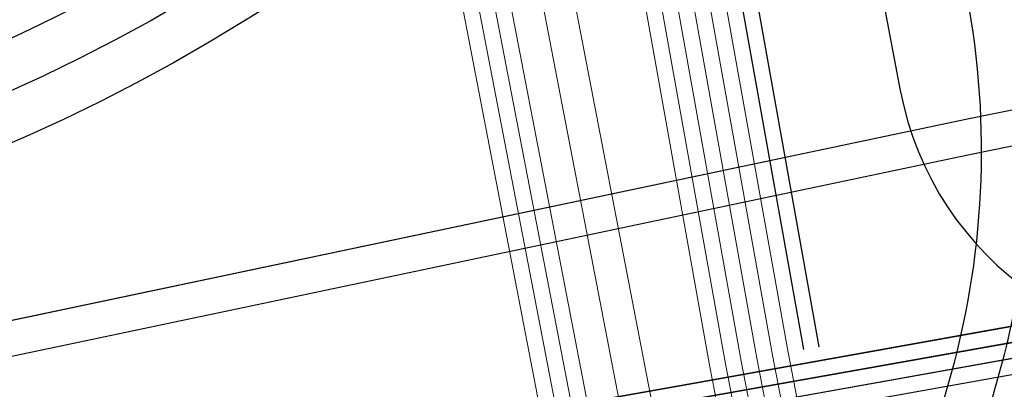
# Model space of a CAD drawing. Header units: metres. Extents: x -502 to 161, y -108 to 174.
# Tile 507 of 656: x -63.53 to -60.44, y -14.37 to -13.21. Entities that reach past the tile are written whole.
import ezdxf

# ---------------------------------------------------------------- set-up
doc = ezdxf.new("R2010")
doc.units = ezdxf.units.M
doc.header["$LTSCALE"] = 0.1
doc.linetypes.add('237', pattern=[93, 75, -18])
for name, color, linetype in [('BRI31-005.05-5p02-Koordinierung Lageplan 4. BA ZOB West 2022-06-15', 7, 'Continuous'), ('BRI31-005.06-5f07-Koordinierung Lageplan 4. BA ZOB Fernbusbahnh', 7, 'Continuous'), ('BRI31-005.07-5f08-Koordinierung Lageplan 4. BA Radstation - Seeterrasse 2023-05-31', 7, 'Continuous'), ('BRI32-005.02-5f05-Koordinierung Schemaplan 4 BA ZOB Teilbereich', 7, 'Continuous'), ('BRI32-005.03-5f06-Koordinierung Schemaplan 4 BA ZOB Teilbereich 2 Ost - Bahnhofsallee 2023-01-21', 7, 'Continuous')]:
    doc.layers.add(name, color=color, linetype=linetype)

msp = doc.modelspace()

# ---------------------------------------------------------------- linework, layer by layer
at = {"layer": 'BRI31-005.05-5p02-Koordinierung Lageplan 4. BA ZOB West 2022-06-15', "color": 6, "linetype": 'Continuous', "lineweight": 25, "true_color": 0xff00ff, "transparency": 33554687, "flags": 128}
for points in [[(-12.8197, -7.1584), (-13.0948, -7.1684), (-17.6753, -7.3484), (-25.0233, -7.7685), (-29.4119, -8.0888), (-36.588, -9.7298), (-36.8022, -9.7791), (-48.761, -11.229), (-54.8582, -12.3594), (-60.5568, -13.5195), (-72.2392, -15.9794), (-83.9386, -18.0493), (-95.7552, -20.2994), (-107.5641, -22.6294), (-119.3715, -24.8394), (-124.8625, -26.009), (-126.093, -26.1489), (-127.2478, -26.3291), (-138.8097, -28.3993), (-150.5411, -30.6494), (-156.6329, -31.8278), (-162.3974, -31.1788), (-174.3003, -29.339)], [(-174.3171, -29.4477), (-162.412, -31.2879), (-156.6285, -31.939), (-150.5203, -30.7574), (-138.7897, -28.5075), (-127.2296, -26.4376), (-126.0783, -26.2579), (-124.8448, -26.1177), (-119.3499, -24.9473), (-107.5433, -22.7374), (-95.7342, -20.4074), (-83.9188, -18.1575), (-72.2182, -16.0874), (-60.5345, -13.6272), (-54.8372, -12.4674), (-48.7444, -11.3378), (-36.7832, -9.8876), (-36.5634, -9.837), (-29.3955, -8.1979), (-25.0161, -7.8783), (-17.67, -7.4583), (-13.0906, -7.2783), (-12.8157, -7.2683)]]:
    msp.add_lwpolyline(points, dxfattribs=at)
at = {"layer": 'BRI31-005.05-5p02-Koordinierung Lageplan 4. BA ZOB West 2022-06-15', "color": 190, "linetype": 'Continuous', "lineweight": 35, "true_color": 0x7f00ff, "transparency": 33554687, "flags": 128}
for points in [[(-55.7007, -13.3634), (-59.4327, -13.9934), (-61.4087, -14.3464), (-62.2647, -14.4984), (-62.6667, -14.5974), (-62.8907, -14.7334), (-63.5967, -15.2334), (-64.4177, -15.8004), (-64.8657, -15.8864), (-69.7037, -16.7484), (-75.4637, -17.6884), (-81.7337, -18.6534), (-88.9077, -20.0034), (-93.6827, -20.7334), (-98.9647, -21.6334), (-104.5957, -22.9234), (-121.8907, -26.2934), (-126.8117, -27.2034), (-150.4477, -31.7134), (-157.1307, -33.0134), (-162.7687, -32.1234), (-174.7807, -30.4434), (-178.1477, -29.6134), (-179.1357, -29.4334)], [(-55.6927, -13.4124), (-59.4247, -14.0424), (-59.9157, -14.1304), (-61.3997, -14.3954), (-62.2547, -14.5474), (-62.6477, -14.6444), (-62.8637, -14.7754), (-63.5677, -15.2744), (-64.3977, -15.8474), (-64.8567, -15.9354), (-69.6957, -16.7974), (-75.4547, -17.7374), (-81.7247, -18.7024), (-88.8997, -20.0524), (-93.6747, -20.7824), (-98.9547, -21.6824)]]:
    msp.add_lwpolyline(points, dxfattribs=at)
at = {"layer": 'BRI31-005.05-5p02-Koordinierung Lageplan 4. BA ZOB West 2022-06-15', "color": 250, "linetype": 'Continuous', "lineweight": 25, "true_color": 0x333333, "transparency": 33554687, "flags": 128}
for points in [[(-55.6847, -13.4614), (-59.4167, -14.0914), (-59.9067, -14.1794), (-61.3907, -14.4444), (-62.2447, -14.5964), (-62.6287, -14.6914), (-62.8367, -14.8174), (-63.5387, -15.3154), (-64.3777, -15.8944), (-64.8477, -15.9844), (-69.6877, -16.8464), (-75.4457, -17.7864), (-81.7157, -18.7514), (-88.8917, -20.1014), (-93.6667, -20.8314), (-98.9447, -21.7314)], [(-55.6767, -13.5104), (-59.4087, -14.1404), (-59.8977, -14.2284), (-61.3817, -14.4934), (-62.2347, -14.6454), (-62.6097, -14.7384), (-62.8097, -14.8594), (-63.5097, -15.3564), (-64.3577, -15.9414), (-64.8387, -16.0334), (-69.6797, -16.8954), (-75.4367, -17.8354), (-81.7067, -18.8004), (-88.8837, -20.1504), (-93.6587, -20.8804), (-98.9347, -21.7804)]]:
    msp.add_lwpolyline(points, dxfattribs=at)
at = {"layer": 'BRI31-005.05-5p02-Koordinierung Lageplan 4. BA ZOB West 2022-06-15', "color": 116, "linetype": 'Continuous', "lineweight": 13, "true_color": 0x007f3f, "transparency": 33554687, "flags": 128}
for points in [[(-98.8977, -21.7234), (-93.6667, -20.8304), (-88.8927, -20.1004), (-81.7147, -18.7504), (-75.4437, -17.7854), (-69.6887, -16.8454), (-64.8477, -15.9844), (-64.3767, -15.8944), (-63.5377, -15.3154), (-62.8377, -14.8174), (-62.6297, -14.6924), (-62.2457, -14.5964), (-61.3907, -14.4444), (-59.9067, -14.1794), (-59.4177, -14.0904), (-55.6847, -13.4604)], [(-98.9347, -21.7804), (-93.6587, -20.8794), (-88.8847, -20.1494), (-81.7057, -18.7994), (-75.4347, -17.8344), (-69.6807, -16.8944), (-64.8387, -16.0334), (-64.3567, -15.9414), (-63.5087, -15.3564), (-62.8107, -14.8594), (-62.6107, -14.7394), (-62.2357, -14.6454), (-61.3817, -14.4934), (-59.8977, -14.2284), (-59.4097, -14.1394), (-55.6767, -13.5094)]]:
    msp.add_lwpolyline(points, dxfattribs=at)
at = {"layer": 'BRI31-005.06-5f07-Koordinierung Lageplan 4. BA ZOB Fernbusbahnh', "color": 190, "linetype": 'Continuous', "lineweight": 30, "true_color": 0x7f00ff, "transparency": 33554687, "flags": 128}
for points in [[(-55.7007, -13.3634), (-59.4327, -13.9934), (-61.4087, -14.3464), (-62.2647, -14.4984), (-62.6667, -14.5974), (-62.8907, -14.7334), (-63.5967, -15.2334), (-64.4177, -15.8004), (-64.8657, -15.8864), (-69.7037, -16.7484), (-75.4637, -17.6884), (-81.7337, -18.6534), (-88.9077, -20.0034), (-93.6827, -20.7334), (-98.9647, -21.6334), (-104.5957, -22.9234), (-121.8907, -26.2934), (-126.8117, -27.2034), (-150.4477, -31.7134), (-157.1307, -33.0134), (-162.7687, -32.1234), (-174.7807, -30.4434), (-178.1477, -29.6134), (-179.1357, -29.4334)], [(-55.6927, -13.4124), (-59.4247, -14.0424), (-59.9157, -14.1304), (-61.3997, -14.3954), (-62.2547, -14.5474), (-62.6477, -14.6444), (-62.8637, -14.7754), (-63.5677, -15.2744), (-64.3977, -15.8474), (-64.8567, -15.9354), (-69.6957, -16.7974), (-75.4547, -17.7374), (-81.7247, -18.7024), (-88.8997, -20.0524), (-93.6747, -20.7824), (-98.9547, -21.6824)]]:
    msp.add_lwpolyline(points, dxfattribs=at)
at = {"layer": 'BRI31-005.06-5f07-Koordinierung Lageplan 4. BA ZOB Fernbusbahnh', "color": 250, "linetype": 'Continuous', "lineweight": 20, "true_color": 0x333333, "transparency": 33554687, "flags": 128}
for points in [[(-55.6847, -13.4614), (-59.4167, -14.0914), (-59.9067, -14.1794), (-61.3907, -14.4444), (-62.2447, -14.5964), (-62.6287, -14.6914), (-62.8367, -14.8174), (-63.5387, -15.3154), (-64.3777, -15.8944), (-64.8477, -15.9844), (-69.6877, -16.8464), (-75.4457, -17.7864), (-81.7157, -18.7514), (-88.8917, -20.1014), (-93.6667, -20.8314), (-98.9447, -21.7314)], [(-55.6767, -13.5104), (-59.4087, -14.1404), (-59.8977, -14.2284), (-61.3817, -14.4934), (-62.2347, -14.6454), (-62.6097, -14.7384), (-62.8097, -14.8594), (-63.5097, -15.3564), (-64.3577, -15.9414), (-64.8387, -16.0334), (-69.6797, -16.8954), (-75.4367, -17.8354), (-81.7067, -18.8004), (-88.8837, -20.1504), (-93.6587, -20.8804), (-98.9347, -21.7804)]]:
    msp.add_lwpolyline(points, dxfattribs=at)
at = {"layer": 'BRI31-005.07-5f08-Koordinierung Lageplan 4. BA Radstation - Seeterrasse 2023-05-31', "color": 32, "linetype": 'Continuous', "lineweight": 30, "true_color": 0xcc6600, "transparency": 33554687, "flags": 128}
msp.add_lwpolyline([(-59.6465, -1.5998), (-59.5201, -2.2272), (-59.5201, -2.2272, 0.018975), (-59.4025, -2.7151), (-59.4025, -2.7151, -0.057543), (-59.3232, -3.2076), (-59.3232, -3.2076, -0.053117), (-59.404, -4.5199), (-59.404, -4.5199), (-59.637, -5.9013, -0.048914), (-59.7764, -6.4146), (-60.4198, -8.1086), (-60.4198, -8.1086, 0.029582), (-60.5444, -8.5062), (-60.5444, -8.5062), (-60.9032, -9.9432), (-60.9032, -9.9432, 0.044142), (-61.0746, -11.0299), (-61.0746, -11.0299, 0.063927), (-61.0095, -12.1234), (-60.7624, -13.4282, 0.411162), (-59.6041, -14.2265)], format="xyb", dxfattribs=at)
msp.add_lwpolyline([(-59.6465, -1.5998), (-59.5201, -2.2272), (-59.5201, -2.2272, 0.018975), (-59.4025, -2.7151), (-59.4025, -2.7151, -0.057543), (-59.3232, -3.2076), (-59.3232, -3.2076, -0.053117), (-59.404, -4.5199), (-59.404, -4.5199), (-59.637, -5.9013, -0.048914), (-59.7764, -6.4146), (-60.4198, -8.1086), (-60.4198, -8.1086, 0.029582), (-60.5444, -8.5062), (-60.5444, -8.5062), (-60.9032, -9.9432), (-60.9032, -9.9432, 0.044142), (-61.0746, -11.0299), (-61.0746, -11.0299, 0.063927), (-61.0095, -12.1234), (-60.7624, -13.4282, 0.411162), (-59.6041, -14.2265)], format="xyb", dxfattribs=at)
at = {"layer": 'BRI32-005.02-5f05-Koordinierung Schemaplan 4 BA ZOB Teilbereich', "color": 6, "linetype": 'Continuous', "lineweight": 25, "true_color": 0xff00ff, "transparency": 33554687, "flags": 128}
for points in [[(-12.8197, -7.1584), (-13.0948, -7.1684), (-17.6753, -7.3484), (-25.0233, -7.7685), (-29.4119, -8.0888), (-36.588, -9.7298), (-36.8022, -9.7791), (-48.761, -11.229), (-54.8582, -12.3594), (-60.5568, -13.5195), (-72.2392, -15.9794), (-83.9386, -18.0493), (-95.7552, -20.2994), (-107.5641, -22.6294), (-119.3715, -24.8394), (-124.8625, -26.009), (-126.093, -26.1489), (-127.2478, -26.3291), (-138.8097, -28.3993), (-150.5411, -30.6494), (-156.6329, -31.8278), (-162.3974, -31.1788), (-174.3003, -29.339)], [(-174.3171, -29.4477), (-162.412, -31.2879), (-156.6285, -31.939), (-150.5203, -30.7574), (-138.7897, -28.5075), (-127.2296, -26.4376), (-126.0783, -26.2579), (-124.8448, -26.1177), (-119.3499, -24.9473), (-107.5433, -22.7374), (-95.7342, -20.4074), (-83.9188, -18.1575), (-72.2182, -16.0874), (-60.5345, -13.6272), (-54.8372, -12.4674), (-48.7444, -11.3378), (-36.7832, -9.8876), (-36.5634, -9.837), (-29.3955, -8.1979), (-25.0161, -7.8783), (-17.67, -7.4583), (-13.0906, -7.2783), (-12.8157, -7.2683)]]:
    msp.add_lwpolyline(points, dxfattribs=at)
at = {"layer": 'BRI32-005.02-5f05-Koordinierung Schemaplan 4 BA ZOB Teilbereich', "color": 190, "linetype": 'Continuous', "lineweight": 35, "true_color": 0x7f00ff, "transparency": 33554687, "flags": 128}
for points in [[(-55.7007, -13.3634), (-59.4327, -13.9934), (-61.4087, -14.3464), (-62.2647, -14.4984), (-62.6667, -14.5974), (-62.8907, -14.7334), (-63.5967, -15.2334), (-64.4177, -15.8004), (-64.8657, -15.8864), (-69.7037, -16.7484), (-75.4637, -17.6884), (-81.7337, -18.6534), (-88.9077, -20.0034), (-93.6827, -20.7334), (-98.9647, -21.6334), (-104.5957, -22.9234), (-121.8907, -26.2934), (-126.8117, -27.2034), (-150.4477, -31.7134), (-157.1307, -33.0134), (-162.7687, -32.1234), (-174.7807, -30.4434), (-178.1477, -29.6134), (-179.1357, -29.4334)], [(-55.6927, -13.4124), (-59.4247, -14.0424), (-59.9157, -14.1304), (-61.3997, -14.3954), (-62.2547, -14.5474), (-62.6477, -14.6444), (-62.8637, -14.7754), (-63.5677, -15.2744), (-64.3977, -15.8474), (-64.8567, -15.9354), (-69.6957, -16.7974), (-75.4547, -17.7374), (-81.7247, -18.7024), (-88.8997, -20.0524), (-93.6747, -20.7824), (-98.9547, -21.6824)]]:
    msp.add_lwpolyline(points, dxfattribs=at)
at = {"layer": 'BRI32-005.02-5f05-Koordinierung Schemaplan 4 BA ZOB Teilbereich', "color": 250, "linetype": 'Continuous', "lineweight": 25, "true_color": 0x333333, "transparency": 33554687, "flags": 128}
for points in [[(-55.6847, -13.4614), (-59.4167, -14.0914), (-59.9067, -14.1794), (-61.3907, -14.4444), (-62.2447, -14.5964), (-62.6287, -14.6914), (-62.8367, -14.8174), (-63.5387, -15.3154), (-64.3777, -15.8944), (-64.8477, -15.9844), (-69.6877, -16.8464), (-75.4457, -17.7864), (-81.7157, -18.7514), (-88.8917, -20.1014), (-93.6667, -20.8314), (-98.9447, -21.7314)], [(-55.6767, -13.5104), (-59.4087, -14.1404), (-59.8977, -14.2284), (-61.3817, -14.4934), (-62.2347, -14.6454), (-62.6097, -14.7384), (-62.8097, -14.8594), (-63.5097, -15.3564), (-64.3577, -15.9414), (-64.8387, -16.0334), (-69.6797, -16.8954), (-75.4367, -17.8354), (-81.7067, -18.8004), (-88.8837, -20.1504), (-93.6587, -20.8804), (-98.9347, -21.7804)]]:
    msp.add_lwpolyline(points, dxfattribs=at)
at = {"layer": 'BRI32-005.02-5f05-Koordinierung Schemaplan 4 BA ZOB Teilbereich', "color": 116, "linetype": 'Continuous', "lineweight": 13, "true_color": 0x007f3f, "transparency": 33554687, "flags": 128}
for points in [[(-98.8977, -21.7234), (-93.6667, -20.8304), (-88.8927, -20.1004), (-81.7147, -18.7504), (-75.4437, -17.7854), (-69.6887, -16.8454), (-64.8477, -15.9844), (-64.3767, -15.8944), (-63.5377, -15.3154), (-62.8377, -14.8174), (-62.6297, -14.6924), (-62.2457, -14.5964), (-61.3907, -14.4444), (-59.9067, -14.1794), (-59.4177, -14.0904), (-55.6847, -13.4604)], [(-98.9347, -21.7804), (-93.6587, -20.8794), (-88.8847, -20.1494), (-81.7057, -18.7994), (-75.4347, -17.8344), (-69.6807, -16.8944), (-64.8387, -16.0334), (-64.3567, -15.9414), (-63.5087, -15.3564), (-62.8107, -14.8594), (-62.6107, -14.7394), (-62.2357, -14.6454), (-61.3817, -14.4934), (-59.8977, -14.2284), (-59.4097, -14.1394), (-55.6767, -13.5094)]]:
    msp.add_lwpolyline(points, dxfattribs=at)
at = {"layer": 'BRI32-005.03-5f06-Koordinierung Schemaplan 4 BA ZOB Teilbereich 2 Ost - Bahnhofsallee 2023-01-21', "color": 32, "linetype": 'Continuous', "lineweight": 30, "true_color": 0xcc6600, "transparency": 33554687, "flags": 128}
msp.add_lwpolyline([(-59.6465, -1.5998), (-59.5201, -2.2272), (-59.5201, -2.2272, 0.018975), (-59.4025, -2.7151), (-59.4025, -2.7151, -0.057543), (-59.3232, -3.2076), (-59.3232, -3.2076, -0.053117), (-59.404, -4.5199), (-59.404, -4.5199), (-59.637, -5.9013, -0.048914), (-59.7764, -6.4146), (-60.4198, -8.1086), (-60.4198, -8.1086, 0.029582), (-60.5444, -8.5062), (-60.5444, -8.5062), (-60.9032, -9.9432), (-60.9032, -9.9432, 0.044142), (-61.0746, -11.0299), (-61.0746, -11.0299, 0.063927), (-61.0095, -12.1234), (-60.7624, -13.4282, 0.411162), (-59.6041, -14.2265)], format="xyb", dxfattribs=at)
at = {"layer": 'BRI32-005.03-5f06-Koordinierung Schemaplan 4 BA ZOB Teilbereich 2 Ost - Bahnhofsallee 2023-01-21', "color": 190, "linetype": 'Continuous', "lineweight": 30, "true_color": 0x7f00ff, "transparency": 33554687, "flags": 128}
for points in [[(-61.0167, -14.2324), (-61.6307, -10.8024), (-61.7487, -9.8374), (-62.5797, -1.8804)], [(-61.0657, -14.2414), (-61.6797, -10.8114), (-61.7987, -9.8424), (-62.6297, -1.8854)], [(-55.7007, -13.3634), (-59.4327, -13.9934), (-61.4087, -14.3464), (-62.2647, -14.4984), (-62.6667, -14.5974), (-62.8907, -14.7334), (-63.5967, -15.2334), (-64.4177, -15.8004), (-64.8657, -15.8864), (-69.7037, -16.7484), (-75.4637, -17.6884), (-81.7337, -18.6534), (-88.9077, -20.0034), (-93.6827, -20.7334), (-98.9647, -21.6334), (-104.5957, -22.9234), (-121.8907, -26.2934), (-126.8117, -27.2034), (-150.4477, -31.7134), (-157.1307, -33.0134), (-162.7687, -32.1234), (-174.7807, -30.4434), (-178.1477, -29.6134), (-179.1357, -29.4334)], [(-55.6927, -13.4124), (-59.4247, -14.0424), (-59.9157, -14.1304), (-61.3997, -14.3954), (-62.2547, -14.5474), (-62.6477, -14.6444), (-62.8637, -14.7754), (-63.5677, -15.2744), (-64.3977, -15.8474), (-64.8567, -15.9354), (-69.6957, -16.7974), (-75.4547, -17.7374), (-81.7247, -18.7024), (-88.8997, -20.0524), (-93.6747, -20.7824), (-98.9547, -21.6824)]]:
    msp.add_lwpolyline(points, dxfattribs=at)
at = {"layer": 'BRI32-005.03-5f06-Koordinierung Schemaplan 4 BA ZOB Teilbereich 2 Ost - Bahnhofsallee 2023-01-21', "color": 7, "linetype": 'Continuous', "lineweight": 9, "transparency": 33554687, "flags": 128}
for points in [[(-60.9437, -16.1004), (-60.9987, -15.6374), (-61.2617, -14.2774), (-61.8757, -10.8474), (-61.9967, -9.8704), (-62.8277, -1.9134)], [(-60.8937, -16.0944), (-60.9497, -15.6304), (-61.2127, -14.2684), (-61.8267, -10.8384), (-61.9467, -9.8654), (-62.7777, -1.9084)], [(-60.8457, -16.0824), (-60.9007, -15.6194), (-61.1637, -14.2594), (-61.7777, -10.8294), (-61.8987, -9.8524), (-62.7297, -1.8954)], [(-60.7957, -16.0764), (-60.8517, -15.6124), (-61.1147, -14.2504), (-61.7287, -10.8204), (-61.8487, -9.8474), (-62.6797, -1.8904)], [(-61.0437, -16.1124), (-61.0967, -15.6514), (-61.3597, -14.2954), (-61.9737, -10.8654), (-62.0967, -9.8804), (-62.9277, -1.9234)], [(-60.9937, -16.1064), (-61.0477, -15.6444), (-61.3107, -14.2864), (-61.9247, -10.8564), (-62.0467, -9.8754), (-62.8777, -1.9184)]]:
    msp.add_lwpolyline(points, dxfattribs=at)
at = {"layer": 'BRI32-005.03-5f06-Koordinierung Schemaplan 4 BA ZOB Teilbereich 2 Ost - Bahnhofsallee 2023-01-21', "color": 250, "linetype": 'Continuous', "lineweight": 20, "true_color": 0x333333, "transparency": 33554687, "flags": 128}
for points in [[(-61.3687, -15.3064), (-62.1967, -11.0094), (-62.2967, -9.9004), (-63.1277, -1.9434)], [(-61.6627, -15.3614), (-62.4907, -11.0644), (-62.6077, -9.9324), (-63.4277, -1.9734)], [(-61.6137, -15.3524), (-62.4417, -11.0554), (-62.5577, -9.9274), (-63.3777, -1.9684)], [(-61.5647, -15.3434), (-62.3927, -11.0464), (-62.5077, -9.9224), (-63.3277, -1.9634)], [(-61.4667, -15.3254), (-62.2947, -11.0284), (-62.3147, -10.8164), (-63.2277, -1.9534)], [(-61.7117, -15.3704), (-62.5397, -11.0734), (-62.6577, -9.9374), (-63.4777, -1.9784)], [(-55.6847, -13.4614), (-59.4167, -14.0914), (-59.9067, -14.1794), (-61.3907, -14.4444), (-62.2447, -14.5964), (-62.6287, -14.6914), (-62.8367, -14.8174), (-63.5387, -15.3154), (-64.3777, -15.8944), (-64.8477, -15.9844), (-69.6877, -16.8464), (-75.4457, -17.7864), (-81.7157, -18.7514), (-88.8917, -20.1014), (-93.6667, -20.8314), (-98.9447, -21.7314)], [(-55.6767, -13.5104), (-59.4087, -14.1404), (-59.8977, -14.2284), (-61.3817, -14.4934), (-62.2347, -14.6454), (-62.6097, -14.7384), (-62.8097, -14.8594), (-63.5097, -15.3564), (-64.3577, -15.9414), (-64.8387, -16.0334), (-69.6797, -16.8954), (-75.4367, -17.8354), (-81.7067, -18.8004), (-88.8837, -20.1504), (-93.6587, -20.8804), (-98.9347, -21.7804)]]:
    msp.add_lwpolyline(points, dxfattribs=at)
at = {"layer": 'BRI32-005.03-5f06-Koordinierung Schemaplan 4 BA ZOB Teilbereich 2 Ost - Bahnhofsallee 2023-01-21', "color": 6, "linetype": 'Continuous', "lineweight": 20, "true_color": 0xff00ff, "transparency": 33554687, "flags": 128}
for points in [[(-12.8197, -7.1584), (-13.0948, -7.1684), (-17.6753, -7.3484), (-25.0233, -7.7685), (-29.4119, -8.0888), (-36.588, -9.7298), (-36.8022, -9.7791), (-48.761, -11.229), (-54.8582, -12.3594), (-60.5568, -13.5195), (-72.2392, -15.9794), (-83.9386, -18.0493), (-95.7552, -20.2994), (-107.5641, -22.6294), (-119.3715, -24.8394), (-124.8625, -26.009), (-126.093, -26.1489), (-127.2478, -26.3291), (-138.8097, -28.3993), (-150.5411, -30.6494), (-156.6329, -31.8278), (-162.3974, -31.1788), (-174.3003, -29.339)], [(-174.3171, -29.4477), (-162.412, -31.2879), (-156.6285, -31.939), (-150.5203, -30.7574), (-138.7897, -28.5075), (-127.2296, -26.4376), (-126.0783, -26.2579), (-124.8448, -26.1177), (-119.3499, -24.9473), (-107.5433, -22.7374), (-95.7342, -20.4074), (-83.9188, -18.1575), (-72.2182, -16.0874), (-60.5345, -13.6272), (-54.8372, -12.4674), (-48.7444, -11.3378), (-36.7832, -9.8876), (-36.5634, -9.837), (-29.3955, -8.1979), (-25.0161, -7.8783), (-17.67, -7.4583), (-13.0906, -7.2783), (-12.8157, -7.2683)]]:
    msp.add_lwpolyline(points, dxfattribs=at)
at = {"layer": 'BRI32-005.03-5f06-Koordinierung Schemaplan 4 BA ZOB Teilbereich 2 Ost - Bahnhofsallee 2023-01-21', "color": 7, "linetype": 'Continuous', "lineweight": 30, "transparency": 33554687, "flags": 128}
for points in [[(-80.1886, -15.6034, -0.090308), (-78.3971, -15.5989), (-78.3971, -15.5989, 0.091435), (-76.5836, -15.5902), (-76.5836, -15.5902), (-69.5329, -14.2552), (-69.5329, -14.2552, 0.030307), (-67.7364, -13.8008), (-67.7364, -13.8008, -0.030308), (-67.1316, -13.6478), (-64.8781, -13.2211, 0.092616), (-63.2184, -12.5739), (-63.2184, -12.5739, -0.02069), (-61.7559, -11.7459), (-61.7559, -11.7459), (-61.7559, -11.7459, -0.072913), (-60.151, -11.1993), (-60.151, -11.1993), (-59.9045, -11.1538)], [(-59.8766, -11.3012), (-60.1238, -11.3468), (-60.1238, -11.3468, 0.072913), (-61.6875, -11.8794), (-61.6875, -11.8794), (-61.6875, -11.8794, 0.02069), (-63.1391, -12.7012), (-63.1391, -12.7012, -0.092616), (-64.8502, -13.3685), (-67.1037, -13.7952), (-67.1037, -13.7952, 0.030308), (-67.6908, -13.9437), (-67.6908, -13.9437, -0.030307), (-69.505, -14.4026), (-76.6096, -15.7478), (-76.6096, -15.7478, -0.1138), (-78.8547, -15.6591), (-78.8547, -15.6591), (-78.8547, -15.6591, 0.112668), (-80.1886, -15.6034), (-80.1886, -15.6034)], [(-60.9221, -12.0492), (-61.1673, -12.0945, 0.093845), (-63.0581, -12.8275), (-63.0581, -12.8275, -0.092716), (-64.8223, -13.5159), (-64.8223, -13.5159), (-67.0758, -13.9426)], [(-60.8942, -12.1966), (-61.14, -12.242), (-61.14, -12.242, 0.093844), (-62.9788, -12.9548), (-62.9788, -12.9548), (-62.9788, -12.9548, -0.092716), (-64.7944, -13.6633), (-64.7944, -13.6633), (-76.5817, -15.8952, -0.075696), (-78.1311, -15.951, 0.075696), (-80.9292, -16.0519), (-81.2734, -16.1171)], [(-60.496, -16.0453), (-60.5552, -15.5694), (-60.5552, -15.5694, -0.102152), (-60.4563, -14.3319), (-60.4563, -14.3319, 0.118177), (-60.397, -13.1005), (-60.49, -12.6092)], [(-60.6472, -12.639), (-60.5542, -13.1302), (-60.5542, -13.1302, -0.11863), (-60.6144, -14.3567), (-60.6144, -14.3567, 0.102604), (-60.714, -15.5892), (-60.6548, -16.0651)]]:
    msp.add_lwpolyline(points, format="xyb", dxfattribs=at)
at = {"layer": 'BRI32-005.03-5f06-Koordinierung Schemaplan 4 BA ZOB Teilbereich 2 Ost - Bahnhofsallee 2023-01-21', "color": 3, "linetype": '237', "lineweight": 30, "true_color": 0x00ff00, "transparency": 33554687, "flags": 128}
msp.add_lwpolyline([(-60.8663, -12.344), (-61.1128, -12.3895), (-61.1128, -12.3895, 0.093844), (-62.8996, -13.0822), (-62.8996, -13.0822, -0.092716), (-64.7664, -13.8106), (-76.5538, -16.0426), (-76.5538, -16.0426, -0.075696), (-78.1484, -16.1001), (-78.1484, -16.1001), (-78.1484, -16.1001, 0.075696), (-80.9012, -16.1993), (-80.9012, -16.1993), (-81.2461, -16.2646)], format="xyb", dxfattribs=at)
at = {"layer": 'BRI32-005.03-5f06-Koordinierung Schemaplan 4 BA ZOB Teilbereich 2 Ost - Bahnhofsallee 2023-01-21', "color": 7, "linetype": '237', "lineweight": 30, "transparency": 33554687, "flags": 128}
msp.add_lwpolyline([(-60.8384, -12.4914), (-61.0855, -12.537), (-61.0855, -12.537, 0.093844), (-62.8203, -13.2095), (-62.8203, -13.2095), (-62.8203, -13.2095, -0.092716), (-64.7385, -13.958), (-64.7385, -13.958), (-76.5259, -16.19, -0.075696), (-78.1656, -16.2491), (-78.1656, -16.2491, 0.075696), (-80.8733, -16.3467), (-80.8733, -16.3467), (-81.2189, -16.4121)], format="xyb", dxfattribs=at)
at = {"layer": 'BRI32-005.03-5f06-Koordinierung Schemaplan 4 BA ZOB Teilbereich 2 Ost - Bahnhofsallee 2023-01-21', "color": 116, "linetype": 'Continuous', "lineweight": 9, "true_color": 0x007f3f, "transparency": 33554687, "flags": 128}
for points in [[(-98.8977, -21.7234), (-93.6667, -20.8304), (-88.8927, -20.1004), (-81.7147, -18.7504), (-75.4437, -17.7854), (-69.6887, -16.8454), (-64.8477, -15.9844), (-64.3767, -15.8944), (-63.5377, -15.3154), (-62.8377, -14.8174), (-62.6297, -14.6924), (-62.2457, -14.5964), (-61.3907, -14.4444), (-59.9067, -14.1794), (-59.4177, -14.0904), (-55.6847, -13.4604)], [(-98.9347, -21.7804), (-93.6587, -20.8794), (-88.8847, -20.1494), (-81.7057, -18.7994), (-75.4347, -17.8344), (-69.6807, -16.8944), (-64.8387, -16.0334), (-64.3567, -15.9414), (-63.5087, -15.3564), (-62.8107, -14.8594), (-62.6107, -14.7394), (-62.2357, -14.6454), (-61.3817, -14.4934), (-59.8977, -14.2284), (-59.4097, -14.1394), (-55.6767, -13.5094)]]:
    msp.add_lwpolyline(points, dxfattribs=at)

doc.saveas('drawing.dxf')
